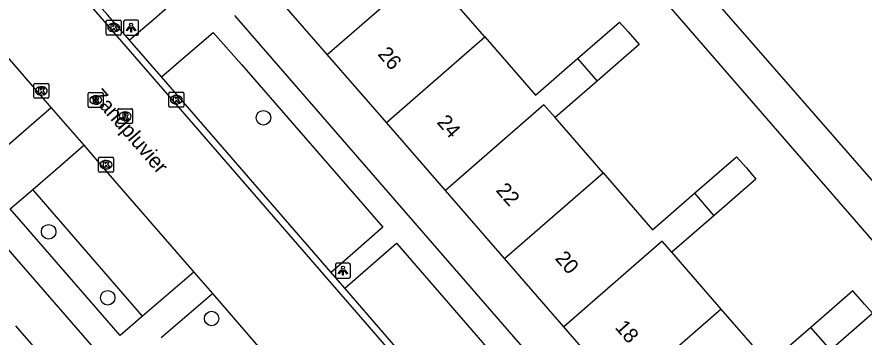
# Model space of a CAD drawing. Extents: x 155888 to 156864, y 383882 to 384671.
# Drawn here: x 156613.4 to 156670.4, y 384038.7 to 384060.2 of the extents above; entities that cross this region are included whole.
import ezdxf

# ---------------------------------------------------------------- set-up
doc = ezdxf.new("R2010")
doc.units = 0
for name, color, linetype in [('IMGEO_Boom', 7, 'Continuous'), ('IMGEO_Kolk', 7, 'Continuous'), ('IMGEO_Lichtpunt', 7, 'Continuous'), ('IMGEO_Openbare_ruimte_label', 7, 'Continuous'), ('IMGEO_Pand', 7, 'Continuous'), ('IMGEO_Pand_nummerreeks', 7, 'Continuous'), ('IMGEO_Parkeervlak_open', 7, 'Continuous'), ('IMGEO_Rijbaan_lokaal_gesloten', 7, 'Continuous'), ('IMGEO_Rijbaan_lokaal_open', 7, 'Continuous'), ('IMGEO_Rioolput', 7, 'Continuous'), ('IMGEO_Voetpad_open', 7, 'Continuous')]:
    doc.layers.add(name, color=color, linetype=linetype)

msp = doc.modelspace()

# ---------------------------------------------------------------- linework, layer by layer
at = {"layer": 'IMGEO_Boom'}
for centre in [(156629.964, 384053.401), (156615.503, 384045.734), (156619.481, 384041.297), (156626.475, 384039.902)]:
    msp.add_circle(centre, 0.489, dxfattribs=at)
at = {"layer": 'IMGEO_Kolk'}
for p, q in [((156619.46, 384059.964), (156620.312, 384059.964)), ((156619.385, 384059.038), (156619.385, 384059.89)), ((156619.873, 384059.744), (156619.898, 384059.744)), ((156620.386, 384059.89), (156620.386, 384059.038)), ((156620.312, 384058.964), (156619.46, 384058.964)), ((156619.896, 384059.184), (156619.871, 384059.184)), ((156614.511, 384054.784), (156614.511, 384055.636)), ((156614.586, 384055.71), (156615.438, 384055.71)), ((156614.999, 384055.49), (156615.024, 384055.49)), ((156615.512, 384055.636), (156615.512, 384054.784)), ((156615.022, 384054.93), (156614.997, 384054.93)), ((156623.597, 384054.192), (156623.597, 384055.044)), ((156623.672, 384055.118), (156624.524, 384055.118)), ((156624.085, 384054.898), (156624.11, 384054.898)), ((156624.598, 384055.044), (156624.598, 384054.192)), ((156615.438, 384054.71), (156614.586, 384054.71)), ((156624.108, 384054.338), (156624.083, 384054.338)), ((156624.524, 384054.118), (156623.672, 384054.118)), ((156618.867, 384049.82), (156618.867, 384050.672)), ((156618.942, 384050.746), (156619.794, 384050.746)), ((156619.355, 384050.526), (156619.38, 384050.526)), ((156619.868, 384050.672), (156619.868, 384049.82)), ((156619.794, 384049.746), (156618.942, 384049.746)), ((156619.378, 384049.966), (156619.353, 384049.966))]:
    msp.add_line(p, q, dxfattribs=at)
for points in [[(156619.46, 384059.964), (156620.312, 384059.964)], [(156619.385, 384059.038), (156619.385, 384059.89)], [(156619.706, 384059.664), (156619.829, 384059.664), (156619.829, 384059.513), (156619.959, 384059.664), (156620.123, 384059.664), (156619.977, 384059.513), (156620.13, 384059.264), (156619.978, 384059.264), (156619.893, 384059.428), (156619.829, 384059.361), (156619.829, 384059.264), (156619.706, 384059.264), (156619.706, 384059.664)], [(156620.386, 384059.89), (156620.386, 384059.038)], [(156620.312, 384058.964), (156619.46, 384058.964)], [(156614.511, 384054.784), (156614.511, 384055.636)], [(156614.586, 384055.71), (156615.438, 384055.71)], [(156614.832, 384055.41), (156614.955, 384055.41), (156614.955, 384055.259), (156615.085, 384055.41), (156615.249, 384055.41), (156615.103, 384055.259), (156615.256, 384055.01), (156615.104, 384055.01), (156615.019, 384055.174), (156614.955, 384055.107), (156614.955, 384055.01), (156614.832, 384055.01), (156614.832, 384055.41)], [(156615.512, 384055.636), (156615.512, 384054.784)], [(156623.597, 384054.192), (156623.597, 384055.044)], [(156623.672, 384055.118), (156624.524, 384055.118)], [(156623.918, 384054.818), (156624.041, 384054.818), (156624.041, 384054.667), (156624.171, 384054.818), (156624.335, 384054.818), (156624.189, 384054.667), (156624.342, 384054.418), (156624.19, 384054.418), (156624.105, 384054.582), (156624.041, 384054.515), (156624.041, 384054.418), (156623.918, 384054.418), (156623.918, 384054.818)], [(156624.598, 384055.044), (156624.598, 384054.192)], [(156615.438, 384054.71), (156614.586, 384054.71)], [(156624.524, 384054.118), (156623.672, 384054.118)], [(156618.867, 384049.82), (156618.867, 384050.672)], [(156618.942, 384050.746), (156619.794, 384050.746)], [(156619.188, 384050.446), (156619.311, 384050.446), (156619.311, 384050.295), (156619.441, 384050.446), (156619.605, 384050.446), (156619.459, 384050.295), (156619.612, 384050.046), (156619.46, 384050.046), (156619.375, 384050.21), (156619.311, 384050.143), (156619.311, 384050.046), (156619.188, 384050.046), (156619.188, 384050.446)], [(156619.868, 384050.672), (156619.868, 384049.82)], [(156619.794, 384049.746), (156618.942, 384049.746)]]:
    msp.add_lwpolyline(points, dxfattribs=at)
for centre, start, end in [((156619.462, 384059.888), 91.552, 178.448), ((156619.462, 384059.888), 91.552, 178.448), ((156620.31, 384059.888), 1.552, 88.448), ((156620.31, 384059.888), 1.552, 88.448), ((156619.462, 384059.04), 181.552, 268.448), ((156619.462, 384059.04), 181.552, 268.448), ((156620.31, 384059.04), 271.552, 358.448), ((156620.31, 384059.04), 271.552, 358.448), ((156614.588, 384055.634), 91.552, 178.448), ((156614.588, 384055.634), 91.552, 178.448), ((156615.436, 384055.634), 1.552, 88.448), ((156615.436, 384055.634), 1.552, 88.448), ((156614.588, 384054.786), 181.552, 268.448), ((156614.588, 384054.786), 181.552, 268.448), ((156615.436, 384054.786), 271.552, 358.448), ((156615.436, 384054.786), 271.552, 358.448), ((156623.674, 384055.042), 91.552, 178.448), ((156623.674, 384055.042), 91.552, 178.448), ((156624.522, 384055.042), 1.552, 88.448), ((156624.522, 384055.042), 1.552, 88.448), ((156623.674, 384054.194), 181.552, 268.448), ((156623.674, 384054.194), 181.552, 268.448), ((156624.522, 384054.194), 271.552, 358.448), ((156624.522, 384054.194), 271.552, 358.448), ((156618.944, 384050.67), 91.552, 178.448), ((156618.944, 384050.67), 91.552, 178.448), ((156619.792, 384050.67), 1.552, 88.448), ((156619.792, 384050.67), 1.552, 88.448), ((156618.944, 384049.822), 181.552, 268.448), ((156618.944, 384049.822), 181.552, 268.448), ((156619.792, 384049.822), 271.552, 358.448), ((156619.792, 384049.822), 271.552, 358.448)]:
    msp.add_arc(centre, 0.0765, start, end, dxfattribs=at)
for centre, major_axis, ratio, start_param, end_param in [((156619.872, 384059.464), (-0.387, 0.002), 0.722429, 4.712389, 7.853982), ((156619.897, 384059.464), (-0.39, 0.002), 0.717154, 1.570796, 4.712389), ((156614.998, 384055.21), (-0.387, 0.002), 0.722429, 4.712389, 7.853982), ((156615.023, 384055.21), (-0.39, 0.002), 0.717154, 1.570796, 4.712389), ((156624.084, 384054.618), (-0.387, 0.002), 0.722429, 4.712389, 7.853982), ((156624.109, 384054.618), (-0.39, 0.002), 0.717154, 1.570796, 4.712389), ((156619.354, 384050.246), (-0.387, 0.002), 0.722429, 4.712389, 7.853982), ((156619.379, 384050.246), (-0.39, 0.002), 0.717154, 1.570796, 4.712389)]:
    msp.add_ellipse(centre, major_axis=major_axis, ratio=ratio, start_param=start_param, end_param=end_param, dxfattribs=at)
at = {"layer": 'IMGEO_Lichtpunt'}
for p, q in [((156621.455, 384059.961), (156620.647, 384059.961)), ((156621.455, 384059.961), (156620.647, 384059.961)), ((156620.553, 384059.866), (156620.553, 384059.059)), ((156620.553, 384059.866), (156620.553, 384059.059)), ((156621.549, 384059.059), (156621.549, 384059.866)), ((156621.549, 384059.059), (156621.549, 384059.866)), ((156620.647, 384058.965), (156621.455, 384058.965)), ((156620.647, 384058.965), (156621.455, 384058.965)), ((156634.821, 384043.521), (156634.821, 384042.714)), ((156634.821, 384043.521), (156634.821, 384042.714)), ((156635.723, 384043.616), (156634.915, 384043.616)), ((156635.723, 384043.616), (156634.915, 384043.616)), ((156635.817, 384042.714), (156635.817, 384043.521)), ((156635.817, 384042.714), (156635.817, 384043.521)), ((156634.915, 384042.62), (156635.723, 384042.62)), ((156634.915, 384042.62), (156635.723, 384042.62))]:
    msp.add_line(p, q, dxfattribs=at)
for points in [[(156620.927, 384059.53), (156620.966, 384059.502), (156620.778, 384059.24), (156620.74, 384059.267), (156620.927, 384059.53)], [(156621.029, 384059.482), (156621.076, 384059.482), (156621.076, 384059.16), (156621.029, 384059.16), (156621.029, 384059.482)], [(156621.139, 384059.502), (156621.177, 384059.529), (156621.364, 384059.267), (156621.325, 384059.239), (156621.139, 384059.502)], [(156635.195, 384043.185), (156635.234, 384043.157), (156635.046, 384042.895), (156635.008, 384042.922), (156635.195, 384043.185)], [(156635.297, 384043.137), (156635.344, 384043.137), (156635.344, 384042.815), (156635.297, 384042.815), (156635.297, 384043.137)], [(156635.407, 384043.157), (156635.445, 384043.184), (156635.632, 384042.922), (156635.593, 384042.894), (156635.407, 384043.157)]]:
    msp.add_lwpolyline(points, dxfattribs=at)
for centre in [(156621.052, 384059.664), (156635.32, 384043.319)]:
    msp.add_circle(centre, 0.0994, dxfattribs=at)
for centre, start, end in [((156620.647, 384059.866), 90, 180), ((156620.647, 384059.866), 90, 180), ((156621.455, 384059.866), 0, 90), ((156621.455, 384059.866), 0, 90), ((156620.647, 384059.059), 180, 270), ((156620.647, 384059.059), 180, 270), ((156621.455, 384059.059), 270, 0), ((156621.455, 384059.059), 270, 360), ((156634.915, 384043.521), 90, 180), ((156634.915, 384043.521), 90, 180), ((156635.723, 384043.521), 0, 90), ((156635.723, 384043.521), 0, 90), ((156634.915, 384042.714), 180, 270), ((156634.915, 384042.714), 180, 270), ((156635.723, 384042.714), 270, 0), ((156635.723, 384042.714), 270, 360)]:
    msp.add_arc(centre, 0.0946, start, end, dxfattribs=at)
at = {"layer": 'IMGEO_Pand'}
for points in [[(156634.262, 384057.662), (156640.892, 384063.421), (156641.705, 384062.486)], [(156634.262, 384057.662), (156630.286, 384062.235)], [(156644.872, 384058.843), (156641.705, 384062.486)], [(156651.115, 384057.379), (156653.945, 384059.839), (156654.52, 384059.178), (156655.257, 384058.33), (156652.428, 384055.87)], [(156638.243, 384053.084), (156644.872, 384058.843)], [(156644.872, 384058.843), (156648.285, 384054.918), (156651.115, 384057.379)], [(156638.243, 384053.084), (156634.262, 384057.662)], [(156651.115, 384057.379), (156652.428, 384055.87)], [(156652.428, 384055.87), (156649.598, 384053.409)], [(156649.598, 384053.409), (156648.853, 384054.266), (156642.223, 384048.506)], [(156642.223, 384048.506), (156638.243, 384053.084)], [(156652.834, 384049.687), (156649.598, 384053.409)], [(156658.988, 384048.324), (156661.818, 384050.785), (156662.48, 384050.023), (156663.13, 384049.275), (156660.301, 384046.815)], [(156646.204, 384043.928), (156652.834, 384049.687)], [(156652.834, 384049.687), (156656.158, 384045.864), (156658.988, 384048.324)], [(156646.204, 384043.928), (156642.223, 384048.506)], [(156658.988, 384048.324), (156660.301, 384046.815)], [(156660.301, 384046.815), (156657.471, 384044.354)], [(156657.471, 384044.354), (156656.814, 384045.109), (156650.184, 384039.35)], [(156660.795, 384040.531), (156657.471, 384044.354)], [(156650.184, 384039.35), (156646.204, 384043.928)], [(156668.143, 384037.795), (156670.973, 384040.255), (156670.442, 384040.866), (156669.661, 384041.765), (156666.831, 384039.304)], [(156660.795, 384040.531), (156654.165, 384034.772)], [(156666.831, 384039.304), (156664.001, 384036.844), (156660.795, 384040.531)], [(156617.274, 384034.828), (156613.295, 384039.404)], [(156654.165, 384034.772), (156650.184, 384039.35)], [(156668.143, 384037.795), (156666.831, 384039.304)]]:
    msp.add_lwpolyline(points, dxfattribs=at)
at = {"layer": 'IMGEO_Parkeervlak_open'}
msp.add_lwpolyline([(156621.82, 384040.051), (156614.431, 384048.566)], dxfattribs=at)
at = {"layer": 'IMGEO_Rijbaan_lokaal_gesloten'}
for points in [[(156584.127, 384100.331), (156646.454, 384028.54), (156658.614, 384014.564)], [(156608.204, 384062.662), (156613.133, 384057.006), (156614.29, 384055.679), (156615.678, 384054.06)], [(156615.678, 384054.06), (156617.88, 384051.561)], [(156617.88, 384051.561), (156619.335, 384049.866), (156625.284, 384043.011)], [(156625.284, 384043.011), (156626.529, 384041.587)], [(156626.529, 384041.587), (156633.113, 384033.952)]]:
    msp.add_lwpolyline(points, dxfattribs=at)
at = {"layer": 'IMGEO_Rijbaan_lokaal_open'}
for points in [[(156620.955, 384058.609), (156619.483, 384060.292), (156618.345, 384061.609), (156613.441, 384067.288)], [(156623.112, 384056.157), (156620.955, 384058.609)], [(156634.535, 384043.005), (156625.01, 384053.951), (156624.566, 384054.471), (156623.112, 384056.157)], [(156635.452, 384041.937), (156634.535, 384043.005)], [(156646.311, 384029.397), (156635.452, 384041.937)]]:
    msp.add_lwpolyline(points, dxfattribs=at)
at = {"layer": 'IMGEO_Rioolput'}
for p, q in [((156618.173, 384054.171), (156618.173, 384055.023)), ((156618.248, 384055.097), (156619.1, 384055.097)), ((156618.661, 384054.877), (156618.686, 384054.877)), ((156619.174, 384055.023), (156619.174, 384054.171)), ((156618.684, 384054.317), (156618.659, 384054.317)), ((156619.1, 384054.097), (156618.248, 384054.097)), ((156620.157, 384053.087), (156620.157, 384053.939)), ((156620.232, 384054.013), (156621.084, 384054.013)), ((156620.645, 384053.793), (156620.67, 384053.793)), ((156621.158, 384053.939), (156621.158, 384053.087)), ((156620.668, 384053.233), (156620.643, 384053.233)), ((156621.084, 384053.013), (156620.232, 384053.013))]:
    msp.add_line(p, q, dxfattribs=at)
for points in [[(156618.173, 384054.171), (156618.173, 384055.023)], [(156618.248, 384055.097), (156619.1, 384055.097)], [(156618.762, 384054.795), (156618.51, 384054.797), (156618.51, 384054.397)], [(156619.174, 384055.023), (156619.174, 384054.171)], [(156618.51, 384054.397), (156618.634, 384054.397), (156618.634, 384054.559), (156618.645, 384054.559)], [(156618.688, 384054.716), (156618.634, 384054.716), (156618.634, 384054.635)], [(156618.634, 384054.635), (156618.686, 384054.635)], [(156618.692, 384054.53), (156618.763, 384054.397), (156618.903, 384054.397), (156618.838, 384054.523)], [(156619.1, 384054.097), (156618.248, 384054.097)], [(156620.157, 384053.087), (156620.157, 384053.939)], [(156620.232, 384054.013), (156621.084, 384054.013)], [(156620.746, 384053.711), (156620.494, 384053.713), (156620.494, 384053.313)], [(156621.158, 384053.939), (156621.158, 384053.087)], [(156620.494, 384053.313), (156620.618, 384053.313), (156620.618, 384053.475), (156620.629, 384053.475)], [(156620.672, 384053.632), (156620.618, 384053.632), (156620.618, 384053.551)], [(156620.618, 384053.551), (156620.67, 384053.551)], [(156620.676, 384053.446), (156620.747, 384053.313), (156620.887, 384053.313), (156620.822, 384053.439)], [(156621.084, 384053.013), (156620.232, 384053.013)]]:
    msp.add_lwpolyline(points, dxfattribs=at)
for centre, radius, start, end in [((156618.25, 384055.021), 0.0765, 91.552, 178.448), ((156618.25, 384055.021), 0.0765, 91.552, 178.448), ((156618.761, 384054.685), 0.109, 350.3612, 89.416), ((156619.098, 384055.021), 0.0765, 1.552, 88.448), ((156619.098, 384055.021), 0.0765, 1.552, 88.448), ((156618.644, 384054.506), 0.0533, 26.0293, 88.6989), ((156618.67, 384054.824), 0.19, 274.7715, 282.9687), ((156618.694, 384054.62), 0.0964, 77.0061, 93.1865), ((156618.708, 384054.677), 0.0378, 276.6634, 79.6772), ((156618.759, 384054.685), 0.112, 277.5842, 350.9817), ((156618.743, 384054.47), 0.108, 29.5134, 73.7905), ((156618.25, 384054.173), 0.0765, 181.552, 268.448), ((156618.25, 384054.173), 0.0765, 181.552, 268.448), ((156619.098, 384054.173), 0.0765, 271.552, 358.448), ((156619.098, 384054.173), 0.0765, 271.552, 358.448), ((156620.234, 384053.937), 0.0765, 91.552, 178.448), ((156620.234, 384053.937), 0.0765, 91.552, 178.448), ((156620.745, 384053.601), 0.109, 350.3612, 89.416), ((156621.082, 384053.937), 0.0765, 1.552, 88.448), ((156621.082, 384053.937), 0.0765, 1.552, 88.448), ((156620.234, 384053.089), 0.0765, 181.552, 268.448), ((156620.234, 384053.089), 0.0765, 181.552, 268.448), ((156620.628, 384053.422), 0.0533, 26.0293, 88.6989), ((156620.654, 384053.74), 0.19, 274.7715, 282.9687), ((156620.678, 384053.536), 0.0964, 77.0061, 93.1865), ((156620.692, 384053.593), 0.0378, 276.6634, 79.6772), ((156620.743, 384053.601), 0.112, 277.5842, 350.9817), ((156620.727, 384053.386), 0.108, 29.5134, 73.7905), ((156621.082, 384053.089), 0.0765, 271.552, 358.448), ((156621.082, 384053.089), 0.0765, 271.552, 358.448)]:
    msp.add_arc(centre, radius, start, end, dxfattribs=at)
for centre, major_axis, ratio, start_param, end_param in [((156618.66, 384054.597), (-0.387, 0.002), 0.722429, 4.712389, 7.853982), ((156618.685, 384054.597), (-0.39, 0.002), 0.717154, 1.570796, 4.712389), ((156620.644, 384053.513), (-0.387, 0.002), 0.722429, 4.712389, 7.853982), ((156620.669, 384053.513), (-0.39, 0.002), 0.717154, 1.570796, 4.712389)]:
    msp.add_ellipse(centre, major_axis=major_axis, ratio=ratio, start_param=start_param, end_param=end_param, dxfattribs=at)
at = {"layer": 'IMGEO_Voetpad_open'}
for points in [[(156671.041, 384049.103), (156646.945, 384076.691)], [(156645.025, 384075.023), (156674.565, 384041.006)], [(156613.441, 384067.288), (156616.904, 384070.314), (156621.832, 384064.636), (156624.428, 384061.64), (156622.581, 384060.015), (156620.955, 384058.609)], [(156663.829, 384019.095), (156628.032, 384060.288)], [(156623.112, 384056.157), (156624.722, 384057.535), (156626.59, 384059.141), (156628.486, 384056.983), (156638.005, 384046.033), (156634.535, 384043.005)], [(156615.678, 384054.06), (156614.168, 384052.776), (156612.242, 384051.077)], [(156614.431, 384048.566), (156616.264, 384050.155), (156617.88, 384051.561)], [(156621.82, 384040.051), (156620.318, 384038.756), (156612.922, 384047.266), (156614.431, 384048.566)], [(156611.545, 384045.94), (156647.359, 384004.761)], [(156635.452, 384041.937), (156638.929, 384044.96), (156649.798, 384032.429), (156646.311, 384029.397)], [(156625.284, 384043.011), (156621.82, 384040.051)], [(156623.074, 384038.632), (156626.529, 384041.587)]]:
    msp.add_lwpolyline(points, dxfattribs=at)

# ---------------------------------------------------------------- texts
at = {"layer": 'IMGEO_Openbare_ruimte_label'}
msp.add_text('Zandpluvier', height=1, rotation=310.9433, dxfattribs=at).set_placement((156618.311, 384054.829))
at = {"layer": 'IMGEO_Pand_nummerreeks'}
for s, p in [('26', (156637.615, 384057.649)), ('24', (156641.593, 384053.073)), ('22', (156645.57, 384048.499)), ('20', (156649.553, 384043.918)), ('18', (156653.591, 384039.274))]:
    msp.add_text(s, height=1, rotation=311.0064, dxfattribs=at).set_placement(p)

doc.saveas('drawing.dxf')
